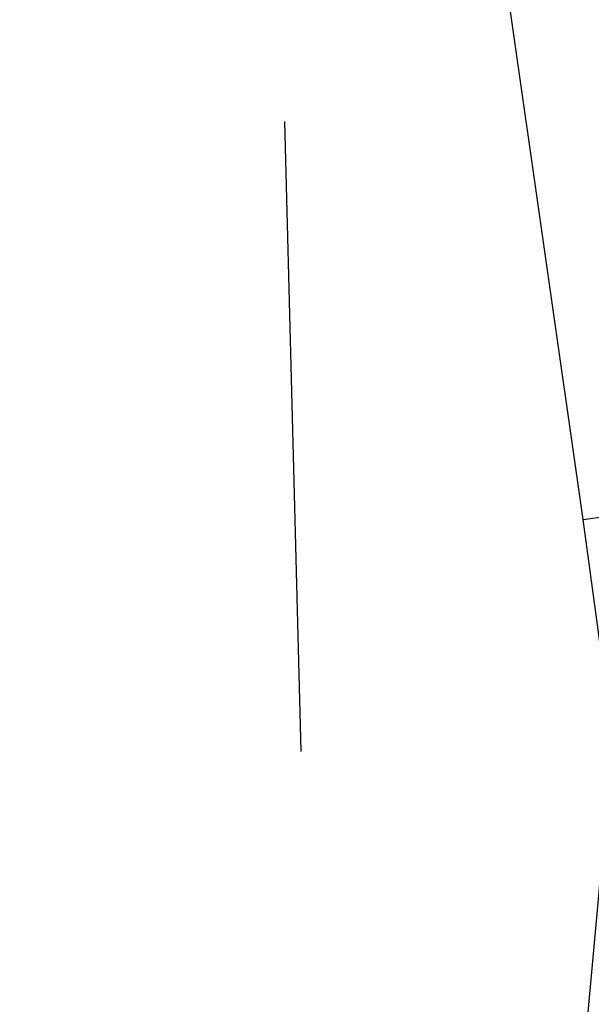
# Model space of a CAD drawing. Header units: feet. Extents: x -79 to 198, y -22 to 181.
# Tile 427 of 656: x 122.827 to 123.287, y 46.015 to 46.806. Entities that reach past the tile are written whole.
import ezdxf

# ---------------------------------------------------------------- set-up
doc = ezdxf.new("R2010")
doc.units = ezdxf.units.FT
doc.layers.add('A-LINEA', color=7, linetype='CONTINUOUS')

msp = doc.modelspace()

# ---------------------------------------------------------------- linework, layer by layer
at = {"layer": 'A-LINEA'}
for p, q in [((123.28, 46.4044), (122.8267, 49.5778)), ((123.28, 46.4044), (122.8267, 49.5778)), ((123.0533, 46.2178), (123.04, 46.7244)), ((123.0533, 46.2178), (123.04, 46.7244)), ((123.2933, 46.1111), (123, 42.9111)), ((123.2933, 46.1111), (123, 42.9111))]:
    msp.add_line(p, q, dxfattribs=at)
msp.add_lwpolyline([(123.32, 46.1111), (123.28, 46.4044), (123.8533, 46.4844), (123.8933, 46.1911), (123.32, 46.1111)], dxfattribs=at)
msp.add_lwpolyline([(123.32, 46.1111), (123.28, 46.4044), (123.8533, 46.4844), (123.8933, 46.1911), (123.32, 46.1111)], dxfattribs=at)

doc.saveas('drawing.dxf')
